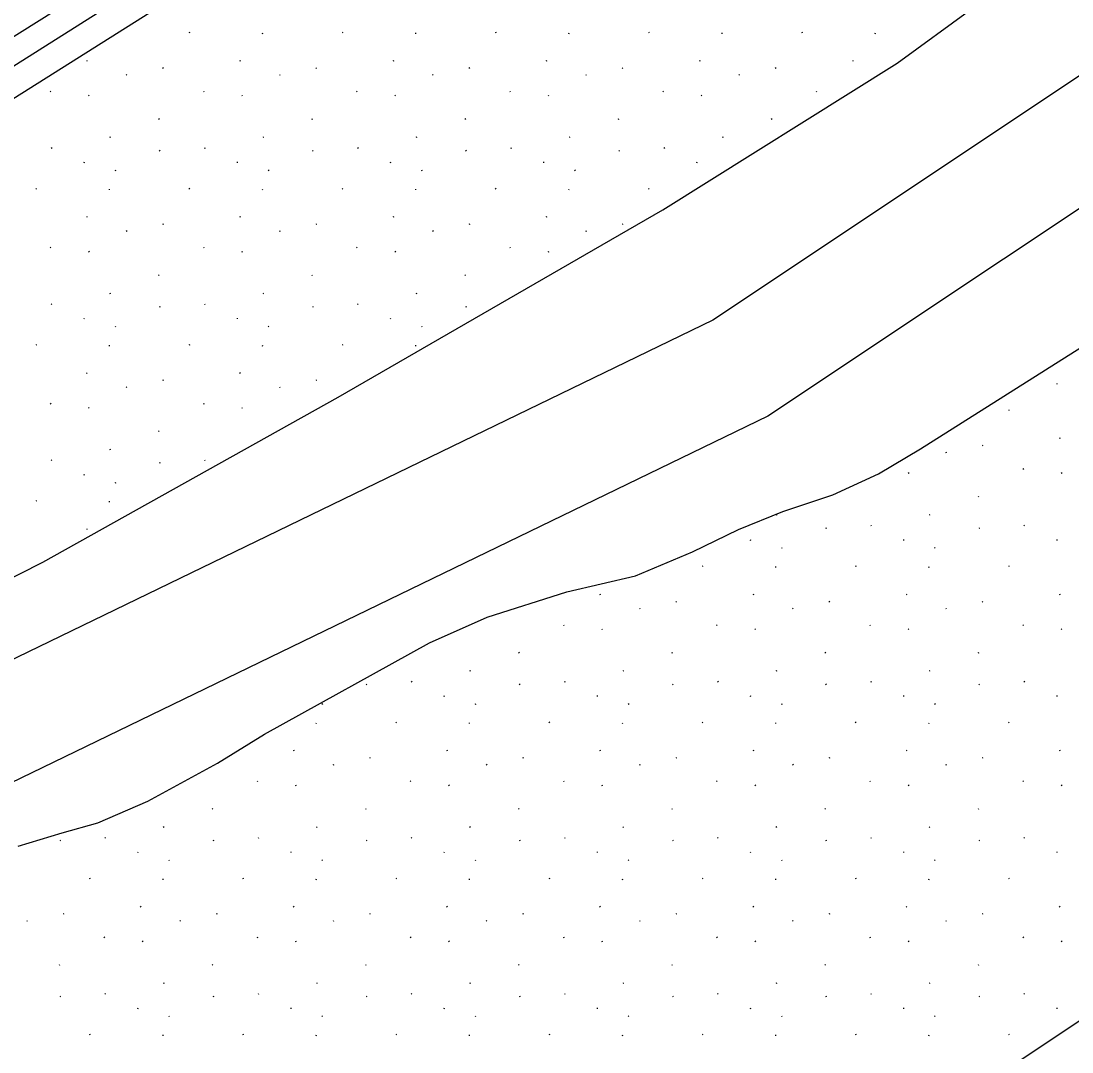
# Model space of a CAD drawing. Extents: x 419396 to 421519, y 4453567 to 4456767.
# Drawn here: x 420841.3 to 420898.5, y 4455019.8 to 4455075.9 of the extents above; entities that cross this region are included whole.
import ezdxf

# ---------------------------------------------------------------- set-up
doc = ezdxf.new("R2010")
doc.units = 0
for name, color, linetype in [('0_DÜZENLEME_1', 7, 'Continuous'), ('0_PLAN_ONAMA_İLAVE_SINIRI', 7, 'Continuous'), ('Level 41', 7, 'Continuous'), ('Level 62', 7, 'Continuous')]:
    doc.layers.add(name, color=color, linetype=linetype)

msp = doc.modelspace()

# ---------------------------------------------------------------- linework, layer by layer
at = {"layer": '0_DÜZENLEME_1'}
for points in [[(420917.002, 4455084.985), (420878.94, 4455059.611), (420832.795, 4455037.265)], [(420920.33, 4455079.992), (420881.926, 4455054.39), (420835.41, 4455031.865)]]:
    msp.add_lwpolyline(points, dxfattribs=at)
at = {"layer": '0_PLAN_ONAMA_İLAVE_SINIRI'}
msp.add_lwpolyline([(420601.252, 4454957.925), (420617.239, 4454960.762), (420629.431, 4454962.926), (420641.153, 4454965.808), (420656.635, 4454970.338), (420670.837, 4454975.076), (420704.347, 4454989.375), (420859.778, 4455086.901)], dxfattribs=at)
at = {"layer": 'Level 41'}
for p, q in [((420850.483, 4455075.259), (420850.436, 4455075.236)), ((420854.448, 4455075.184), (420854.456, 4455075.236)), ((420858.815, 4455075.259), (420858.768, 4455075.236)), ((420862.78, 4455075.184), (420862.788, 4455075.236)), ((420867.147, 4455075.259), (420867.101, 4455075.236)), ((420871.113, 4455075.184), (420871.12, 4455075.236)), ((420875.48, 4455075.259), (420875.433, 4455075.236)), ((420879.445, 4455075.184), (420879.452, 4455075.236)), ((420883.812, 4455075.259), (420883.765, 4455075.236)), ((420887.777, 4455075.184), (420887.785, 4455075.236)), ((420844.914, 4455073.724), (420844.868, 4455073.702)), ((420853.247, 4455073.724), (420853.2, 4455073.702)), ((420861.579, 4455073.724), (420861.532, 4455073.702)), ((420869.911, 4455073.724), (420869.864, 4455073.702)), ((420878.243, 4455073.724), (420878.196, 4455073.702)), ((420886.575, 4455073.724), (420886.529, 4455073.702)), ((420847.03, 4455072.977), (420847.058, 4455072.933)), ((420849.056, 4455073.329), (420849.009, 4455073.307)), ((420855.362, 4455072.977), (420855.39, 4455072.933)), ((420857.388, 4455073.329), (420857.341, 4455073.307)), ((420863.694, 4455072.977), (420863.723, 4455072.933)), ((420865.72, 4455073.329), (420865.673, 4455073.307)), ((420872.027, 4455072.977), (420872.055, 4455072.933)), ((420874.052, 4455073.329), (420874.005, 4455073.307)), ((420880.359, 4455072.977), (420880.387, 4455072.933)), ((420882.384, 4455073.329), (420882.338, 4455073.307)), ((420842.895, 4455072.073), (420842.923, 4455072.03)), ((420844.984, 4455071.853), (420845.013, 4455071.809)), ((420851.228, 4455072.073), (420851.256, 4455072.03)), ((420853.317, 4455071.853), (420853.345, 4455071.809)), ((420859.56, 4455072.073), (420859.588, 4455072.03)), ((420861.649, 4455071.853), (420861.677, 4455071.809)), ((420867.892, 4455072.073), (420867.92, 4455072.03)), ((420869.981, 4455071.853), (420870.009, 4455071.809)), ((420876.224, 4455072.073), (420876.252, 4455072.03)), ((420878.313, 4455071.853), (420878.341, 4455071.809)), ((420884.556, 4455072.073), (420884.584, 4455072.03)), ((420848.792, 4455070.577), (420848.82, 4455070.534)), ((420857.124, 4455070.577), (420857.152, 4455070.534)), ((420865.456, 4455070.577), (420865.484, 4455070.534)), ((420873.788, 4455070.577), (420873.816, 4455070.534)), ((420882.12, 4455070.577), (420882.148, 4455070.534)), ((420846.17, 4455069.564), (420846.124, 4455069.541)), ((420854.503, 4455069.564), (420854.456, 4455069.541)), ((420862.835, 4455069.564), (420862.788, 4455069.541)), ((420871.167, 4455069.564), (420871.12, 4455069.541)), ((420879.499, 4455069.564), (420879.452, 4455069.541)), ((420842.95, 4455068.998), (420842.978, 4455068.954)), ((420848.873, 4455068.835), (420848.827, 4455068.812)), ((420851.282, 4455068.998), (420851.31, 4455068.954)), ((420857.206, 4455068.835), (420857.159, 4455068.812)), ((420859.614, 4455068.998), (420859.642, 4455068.954)), ((420865.538, 4455068.835), (420865.491, 4455068.812)), ((420867.946, 4455068.998), (420867.974, 4455068.954)), ((420873.87, 4455068.835), (420873.823, 4455068.812)), ((420876.279, 4455068.998), (420876.307, 4455068.954)), ((420844.749, 4455068.169), (420844.757, 4455068.22)), ((420846.423, 4455067.783), (420846.451, 4455067.74)), ((420853.082, 4455068.169), (420853.089, 4455068.22)), ((420854.755, 4455067.783), (420854.783, 4455067.74)), ((420861.414, 4455068.169), (420861.421, 4455068.22)), ((420863.087, 4455067.783), (420863.115, 4455067.74)), ((420869.746, 4455068.169), (420869.753, 4455068.22)), ((420871.419, 4455067.783), (420871.447, 4455067.74)), ((420878.078, 4455068.169), (420878.086, 4455068.22)), ((420842.151, 4455066.77), (420842.104, 4455066.747)), ((420846.116, 4455066.696), (420846.124, 4455066.747)), ((420850.483, 4455066.77), (420850.436, 4455066.747)), ((420854.448, 4455066.696), (420854.456, 4455066.747)), ((420858.815, 4455066.77), (420858.768, 4455066.747)), ((420862.78, 4455066.696), (420862.788, 4455066.747)), ((420867.147, 4455066.77), (420867.101, 4455066.747)), ((420871.113, 4455066.696), (420871.12, 4455066.747)), ((420875.48, 4455066.77), (420875.433, 4455066.747)), ((420844.914, 4455065.236), (420844.868, 4455065.213)), ((420849.056, 4455064.841), (420849.009, 4455064.818)), ((420853.247, 4455065.236), (420853.2, 4455065.213)), ((420857.388, 4455064.841), (420857.341, 4455064.818)), ((420861.579, 4455065.236), (420861.532, 4455065.213)), ((420865.72, 4455064.841), (420865.673, 4455064.818)), ((420869.911, 4455065.236), (420869.864, 4455065.213)), ((420874.052, 4455064.841), (420874.005, 4455064.818)), ((420847.03, 4455064.488), (420847.058, 4455064.444)), ((420855.362, 4455064.488), (420855.39, 4455064.444)), ((420863.694, 4455064.488), (420863.723, 4455064.444)), ((420872.027, 4455064.488), (420872.055, 4455064.444)), ((420842.895, 4455063.584), (420842.923, 4455063.541)), ((420844.984, 4455063.364), (420845.013, 4455063.32)), ((420851.228, 4455063.584), (420851.256, 4455063.541)), ((420853.317, 4455063.364), (420853.345, 4455063.32)), ((420859.56, 4455063.584), (420859.588, 4455063.541)), ((420861.649, 4455063.364), (420861.677, 4455063.32)), ((420867.892, 4455063.584), (420867.92, 4455063.541)), ((420869.981, 4455063.364), (420870.009, 4455063.32)), ((420848.792, 4455062.088), (420848.82, 4455062.045)), ((420857.124, 4455062.088), (420857.152, 4455062.045)), ((420865.456, 4455062.088), (420865.484, 4455062.045)), ((420846.17, 4455061.075), (420846.124, 4455061.052)), ((420854.503, 4455061.075), (420854.456, 4455061.052)), ((420862.835, 4455061.075), (420862.788, 4455061.052)), ((420842.95, 4455060.509), (420842.978, 4455060.466)), ((420848.873, 4455060.346), (420848.827, 4455060.323)), ((420851.282, 4455060.509), (420851.31, 4455060.466)), ((420857.206, 4455060.346), (420857.159, 4455060.323)), ((420859.614, 4455060.509), (420859.642, 4455060.466)), ((420865.538, 4455060.346), (420865.491, 4455060.323)), ((420844.749, 4455059.68), (420844.757, 4455059.731)), ((420853.082, 4455059.68), (420853.089, 4455059.731)), ((420861.414, 4455059.68), (420861.421, 4455059.731)), ((420846.423, 4455059.294), (420846.451, 4455059.251)), ((420854.755, 4455059.294), (420854.783, 4455059.251)), ((420863.087, 4455059.294), (420863.115, 4455059.251)), ((420842.151, 4455058.281), (420842.104, 4455058.258)), ((420846.116, 4455058.207), (420846.124, 4455058.258)), ((420850.483, 4455058.281), (420850.436, 4455058.258)), ((420854.448, 4455058.207), (420854.456, 4455058.258)), ((420858.815, 4455058.281), (420858.768, 4455058.258)), ((420862.78, 4455058.207), (420862.788, 4455058.258)), ((420844.914, 4455056.747), (420844.868, 4455056.724)), ((420849.056, 4455056.352), (420849.009, 4455056.329)), ((420853.247, 4455056.747), (420853.2, 4455056.724)), ((420857.388, 4455056.352), (420857.341, 4455056.329)), ((420847.03, 4455055.999), (420847.058, 4455055.955)), ((420855.362, 4455055.999), (420855.39, 4455055.955)), ((420897.662, 4455056.13), (420897.669, 4455056.181)), ((420842.895, 4455055.096), (420842.923, 4455055.052)), ((420851.228, 4455055.096), (420851.256, 4455055.052)), ((420844.984, 4455054.875), (420845.013, 4455054.831)), ((420853.317, 4455054.875), (420853.345, 4455054.831)), ((420895.063, 4455054.731), (420895.017, 4455054.708)), ((420848.792, 4455053.6), (420848.82, 4455053.556)), ((420897.827, 4455053.197), (420897.78, 4455053.174)), ((420846.17, 4455052.586), (420846.124, 4455052.563)), ((420891.61, 4455052.449), (420891.639, 4455052.405)), ((420893.636, 4455052.802), (420893.589, 4455052.779)), ((420842.95, 4455052.02), (420842.978, 4455051.977)), ((420848.873, 4455051.857), (420848.827, 4455051.834)), ((420851.282, 4455052.02), (420851.31, 4455051.977)), ((420844.749, 4455051.191), (420844.757, 4455051.243)), ((420889.565, 4455051.325), (420889.593, 4455051.281)), ((420895.808, 4455051.545), (420895.836, 4455051.502)), ((420897.897, 4455051.325), (420897.925, 4455051.281)), ((420846.423, 4455050.806), (420846.451, 4455050.762)), ((420893.372, 4455050.049), (420893.4, 4455050.006)), ((420842.151, 4455049.792), (420842.104, 4455049.769)), ((420846.116, 4455049.718), (420846.124, 4455049.769)), ((420882.419, 4455049.036), (420882.372, 4455049.013)), ((420890.751, 4455049.036), (420890.704, 4455049.013)), ((420844.914, 4455048.258), (420844.868, 4455048.235)), ((420885.122, 4455048.307), (420885.075, 4455048.284)), ((420887.53, 4455048.47), (420887.558, 4455048.427)), ((420893.454, 4455048.307), (420893.407, 4455048.284)), ((420895.862, 4455048.47), (420895.89, 4455048.427)), ((420880.998, 4455047.641), (420881.005, 4455047.692)), ((420889.33, 4455047.641), (420889.337, 4455047.692)), ((420897.662, 4455047.641), (420897.669, 4455047.692)), ((420882.671, 4455047.255), (420882.699, 4455047.212)), ((420891.003, 4455047.255), (420891.031, 4455047.212)), ((420878.399, 4455046.242), (420878.352, 4455046.219)), ((420882.364, 4455046.168), (420882.372, 4455046.219)), ((420886.731, 4455046.242), (420886.684, 4455046.219)), ((420890.696, 4455046.168), (420890.704, 4455046.219)), ((420895.063, 4455046.242), (420895.017, 4455046.219)), ((420872.83, 4455044.708), (420872.784, 4455044.685)), ((420876.972, 4455044.313), (420876.925, 4455044.29)), ((420881.163, 4455044.708), (420881.116, 4455044.685)), ((420885.304, 4455044.313), (420885.257, 4455044.29)), ((420889.495, 4455044.708), (420889.448, 4455044.685)), ((420893.636, 4455044.313), (420893.589, 4455044.29)), ((420897.827, 4455044.708), (420897.78, 4455044.685)), ((420874.946, 4455043.96), (420874.974, 4455043.916)), ((420883.278, 4455043.96), (420883.306, 4455043.916)), ((420891.61, 4455043.96), (420891.639, 4455043.916)), ((420870.811, 4455043.057), (420870.839, 4455043.013)), ((420872.9, 4455042.836), (420872.929, 4455042.792)), ((420879.144, 4455043.057), (420879.172, 4455043.013)), ((420881.233, 4455042.836), (420881.261, 4455042.792)), ((420887.476, 4455043.057), (420887.504, 4455043.013)), ((420889.565, 4455042.836), (420889.593, 4455042.792)), ((420895.808, 4455043.057), (420895.836, 4455043.013)), ((420897.897, 4455042.836), (420897.925, 4455042.792)), ((420868.375, 4455041.561), (420868.403, 4455041.517)), ((420876.708, 4455041.561), (420876.736, 4455041.517)), ((420885.04, 4455041.561), (420885.068, 4455041.517)), ((420893.372, 4455041.561), (420893.4, 4455041.517)), ((420865.754, 4455040.547), (420865.707, 4455040.524)), ((420874.086, 4455040.547), (420874.04, 4455040.524)), ((420882.419, 4455040.547), (420882.372, 4455040.524)), ((420890.751, 4455040.547), (420890.704, 4455040.524)), ((420860.125, 4455039.818), (420860.078, 4455039.795)), ((420862.534, 4455039.981), (420862.562, 4455039.938)), ((420868.457, 4455039.818), (420868.41, 4455039.795)), ((420870.866, 4455039.981), (420870.894, 4455039.938)), ((420876.789, 4455039.818), (420876.743, 4455039.795)), ((420879.198, 4455039.981), (420879.226, 4455039.938)), ((420885.122, 4455039.818), (420885.075, 4455039.795)), ((420887.53, 4455039.981), (420887.558, 4455039.938)), ((420893.454, 4455039.818), (420893.407, 4455039.795)), ((420895.862, 4455039.981), (420895.89, 4455039.938)), ((420864.333, 4455039.152), (420864.341, 4455039.204)), ((420872.665, 4455039.152), (420872.673, 4455039.204)), ((420880.998, 4455039.152), (420881.005, 4455039.204)), ((420889.33, 4455039.152), (420889.337, 4455039.204)), ((420897.662, 4455039.152), (420897.669, 4455039.204)), ((420857.674, 4455038.767), (420857.702, 4455038.723)), ((420866.007, 4455038.767), (420866.035, 4455038.723)), ((420874.339, 4455038.767), (420874.367, 4455038.723)), ((420882.671, 4455038.767), (420882.699, 4455038.723)), ((420891.003, 4455038.767), (420891.031, 4455038.723)), ((420857.368, 4455037.679), (420857.375, 4455037.73)), ((420861.735, 4455037.753), (420861.688, 4455037.73)), ((420865.7, 4455037.679), (420865.707, 4455037.73)), ((420870.067, 4455037.753), (420870.02, 4455037.73)), ((420874.032, 4455037.679), (420874.04, 4455037.73)), ((420878.399, 4455037.753), (420878.352, 4455037.73)), ((420882.364, 4455037.679), (420882.372, 4455037.73)), ((420886.731, 4455037.753), (420886.684, 4455037.73)), ((420890.696, 4455037.679), (420890.704, 4455037.73)), ((420895.063, 4455037.753), (420895.017, 4455037.73)), ((420856.166, 4455036.219), (420856.119, 4455036.196)), ((420860.307, 4455035.824), (420860.26, 4455035.801)), ((420864.498, 4455036.219), (420864.451, 4455036.196)), ((420868.639, 4455035.824), (420868.593, 4455035.801)), ((420872.83, 4455036.219), (420872.784, 4455036.196)), ((420876.972, 4455035.824), (420876.925, 4455035.801)), ((420881.163, 4455036.219), (420881.116, 4455036.196)), ((420885.304, 4455035.824), (420885.257, 4455035.801)), ((420889.495, 4455036.219), (420889.448, 4455036.196)), ((420893.636, 4455035.824), (420893.589, 4455035.801)), ((420897.827, 4455036.219), (420897.78, 4455036.196)), ((420858.282, 4455035.471), (420858.31, 4455035.427)), ((420866.614, 4455035.471), (420866.642, 4455035.427)), ((420874.946, 4455035.471), (420874.974, 4455035.427)), ((420883.278, 4455035.471), (420883.306, 4455035.427)), ((420891.61, 4455035.471), (420891.639, 4455035.427)), ((420854.147, 4455034.568), (420854.175, 4455034.524)), ((420862.479, 4455034.568), (420862.507, 4455034.524)), ((420870.811, 4455034.568), (420870.839, 4455034.524)), ((420879.144, 4455034.568), (420879.172, 4455034.524)), ((420887.476, 4455034.568), (420887.504, 4455034.524)), ((420895.808, 4455034.568), (420895.836, 4455034.524)), ((420856.236, 4455034.347), (420856.264, 4455034.304)), ((420864.568, 4455034.347), (420864.596, 4455034.304)), ((420872.9, 4455034.347), (420872.929, 4455034.304)), ((420881.233, 4455034.347), (420881.261, 4455034.304)), ((420889.565, 4455034.347), (420889.593, 4455034.304)), ((420897.897, 4455034.347), (420897.925, 4455034.304)), ((420851.711, 4455033.072), (420851.739, 4455033.028)), ((420860.043, 4455033.072), (420860.071, 4455033.028)), ((420868.375, 4455033.072), (420868.403, 4455033.028)), ((420876.708, 4455033.072), (420876.736, 4455033.028)), ((420885.04, 4455033.072), (420885.068, 4455033.028)), ((420893.372, 4455033.072), (420893.4, 4455033.028)), ((420849.09, 4455032.058), (420849.043, 4455032.035)), ((420857.422, 4455032.058), (420857.375, 4455032.035)), ((420865.754, 4455032.058), (420865.707, 4455032.035)), ((420874.086, 4455032.058), (420874.04, 4455032.035)), ((420882.419, 4455032.058), (420882.372, 4455032.035)), ((420890.751, 4455032.058), (420890.704, 4455032.035)), ((420843.461, 4455031.329), (420843.414, 4455031.306)), ((420845.869, 4455031.493), (420845.897, 4455031.449)), ((420851.793, 4455031.329), (420851.746, 4455031.306)), ((420854.201, 4455031.493), (420854.229, 4455031.449)), ((420860.125, 4455031.329), (420860.078, 4455031.306)), ((420862.534, 4455031.493), (420862.562, 4455031.449)), ((420868.457, 4455031.329), (420868.41, 4455031.306)), ((420870.866, 4455031.493), (420870.894, 4455031.449)), ((420876.789, 4455031.329), (420876.743, 4455031.306)), ((420879.198, 4455031.493), (420879.226, 4455031.449)), ((420885.122, 4455031.329), (420885.075, 4455031.306)), ((420887.53, 4455031.493), (420887.558, 4455031.449)), ((420893.454, 4455031.329), (420893.407, 4455031.306)), ((420895.862, 4455031.493), (420895.89, 4455031.449)), ((420847.669, 4455030.664), (420847.676, 4455030.715)), ((420856.001, 4455030.664), (420856.008, 4455030.715)), ((420864.333, 4455030.664), (420864.341, 4455030.715)), ((420872.665, 4455030.664), (420872.673, 4455030.715)), ((420880.998, 4455030.664), (420881.005, 4455030.715)), ((420889.33, 4455030.664), (420889.337, 4455030.715)), ((420897.662, 4455030.664), (420897.669, 4455030.715)), ((420849.342, 4455030.278), (420849.37, 4455030.234)), ((420857.674, 4455030.278), (420857.702, 4455030.234)), ((420866.007, 4455030.278), (420866.035, 4455030.234)), ((420874.339, 4455030.278), (420874.367, 4455030.234)), ((420882.671, 4455030.278), (420882.699, 4455030.234)), ((420891.003, 4455030.278), (420891.031, 4455030.234)), ((420845.07, 4455029.264), (420845.023, 4455029.241)), ((420849.035, 4455029.19), (420849.043, 4455029.241)), ((420853.402, 4455029.264), (420853.356, 4455029.241)), ((420857.368, 4455029.19), (420857.375, 4455029.241)), ((420861.735, 4455029.264), (420861.688, 4455029.241)), ((420865.7, 4455029.19), (420865.707, 4455029.241)), ((420870.067, 4455029.264), (420870.02, 4455029.241)), ((420874.032, 4455029.19), (420874.04, 4455029.241)), ((420878.399, 4455029.264), (420878.352, 4455029.241)), ((420882.364, 4455029.19), (420882.372, 4455029.241)), ((420886.731, 4455029.264), (420886.684, 4455029.241)), ((420890.696, 4455029.19), (420890.704, 4455029.241)), ((420895.063, 4455029.264), (420895.017, 4455029.241)), ((420847.834, 4455027.73), (420847.787, 4455027.707)), ((420856.166, 4455027.73), (420856.119, 4455027.707)), ((420864.498, 4455027.73), (420864.451, 4455027.707)), ((420872.83, 4455027.73), (420872.784, 4455027.707)), ((420881.163, 4455027.73), (420881.116, 4455027.707)), ((420889.495, 4455027.73), (420889.448, 4455027.707)), ((420897.827, 4455027.73), (420897.78, 4455027.707)), ((420843.643, 4455027.335), (420843.596, 4455027.312)), ((420851.975, 4455027.335), (420851.928, 4455027.312)), ((420860.307, 4455027.335), (420860.26, 4455027.312)), ((420868.639, 4455027.335), (420868.593, 4455027.312)), ((420876.972, 4455027.335), (420876.925, 4455027.312)), ((420885.304, 4455027.335), (420885.257, 4455027.312)), ((420893.636, 4455027.335), (420893.589, 4455027.312)), ((420841.617, 4455026.982), (420841.645, 4455026.939)), ((420849.949, 4455026.982), (420849.978, 4455026.939)), ((420858.282, 4455026.982), (420858.31, 4455026.939)), ((420866.614, 4455026.982), (420866.642, 4455026.939)), ((420874.946, 4455026.982), (420874.974, 4455026.939)), ((420883.278, 4455026.982), (420883.306, 4455026.939)), ((420891.61, 4455026.982), (420891.639, 4455026.939)), ((420845.815, 4455026.079), (420845.843, 4455026.035)), ((420854.147, 4455026.079), (420854.175, 4455026.035)), ((420862.479, 4455026.079), (420862.507, 4455026.035)), ((420870.811, 4455026.079), (420870.839, 4455026.035)), ((420879.144, 4455026.079), (420879.172, 4455026.035)), ((420887.476, 4455026.079), (420887.504, 4455026.035)), ((420895.808, 4455026.079), (420895.836, 4455026.035)), ((420847.904, 4455025.859), (420847.932, 4455025.815)), ((420856.236, 4455025.859), (420856.264, 4455025.815)), ((420864.568, 4455025.859), (420864.596, 4455025.815)), ((420872.9, 4455025.859), (420872.929, 4455025.815)), ((420881.233, 4455025.859), (420881.261, 4455025.815)), ((420889.565, 4455025.859), (420889.593, 4455025.815)), ((420897.897, 4455025.859), (420897.925, 4455025.815)), ((420843.379, 4455024.583), (420843.407, 4455024.539)), ((420851.711, 4455024.583), (420851.739, 4455024.539)), ((420860.043, 4455024.583), (420860.071, 4455024.539)), ((420868.375, 4455024.583), (420868.403, 4455024.539)), ((420876.708, 4455024.583), (420876.736, 4455024.539)), ((420885.04, 4455024.583), (420885.068, 4455024.539)), ((420893.372, 4455024.583), (420893.4, 4455024.539)), ((420849.09, 4455023.57), (420849.043, 4455023.547)), ((420857.422, 4455023.57), (420857.375, 4455023.547)), ((420865.754, 4455023.57), (420865.707, 4455023.547)), ((420874.086, 4455023.57), (420874.04, 4455023.547)), ((420882.419, 4455023.57), (420882.372, 4455023.547)), ((420890.751, 4455023.57), (420890.704, 4455023.547)), ((420843.461, 4455022.841), (420843.414, 4455022.818)), ((420845.869, 4455023.004), (420845.897, 4455022.96)), ((420851.793, 4455022.841), (420851.746, 4455022.818)), ((420854.201, 4455023.004), (420854.229, 4455022.96)), ((420860.125, 4455022.841), (420860.078, 4455022.818)), ((420862.534, 4455023.004), (420862.562, 4455022.96)), ((420868.457, 4455022.841), (420868.41, 4455022.818)), ((420870.866, 4455023.004), (420870.894, 4455022.96)), ((420876.789, 4455022.841), (420876.743, 4455022.818)), ((420879.198, 4455023.004), (420879.226, 4455022.96)), ((420885.122, 4455022.841), (420885.075, 4455022.818)), ((420887.53, 4455023.004), (420887.558, 4455022.96)), ((420893.454, 4455022.841), (420893.407, 4455022.818)), ((420895.862, 4455023.004), (420895.89, 4455022.96)), ((420847.669, 4455022.175), (420847.676, 4455022.226)), ((420856.001, 4455022.175), (420856.008, 4455022.226)), ((420864.333, 4455022.175), (420864.341, 4455022.226)), ((420872.665, 4455022.175), (420872.673, 4455022.226)), ((420880.998, 4455022.175), (420881.005, 4455022.226)), ((420889.33, 4455022.175), (420889.337, 4455022.226)), ((420897.662, 4455022.175), (420897.669, 4455022.226)), ((420849.342, 4455021.789), (420849.37, 4455021.745)), ((420857.674, 4455021.789), (420857.702, 4455021.745)), ((420866.007, 4455021.789), (420866.035, 4455021.745)), ((420874.339, 4455021.789), (420874.367, 4455021.745)), ((420882.671, 4455021.789), (420882.699, 4455021.745)), ((420891.003, 4455021.789), (420891.031, 4455021.745)), ((420845.07, 4455020.776), (420845.023, 4455020.753)), ((420849.035, 4455020.701), (420849.043, 4455020.753)), ((420853.402, 4455020.776), (420853.356, 4455020.753)), ((420857.368, 4455020.701), (420857.375, 4455020.753)), ((420861.735, 4455020.776), (420861.688, 4455020.753)), ((420865.7, 4455020.701), (420865.707, 4455020.753)), ((420870.067, 4455020.776), (420870.02, 4455020.753)), ((420874.032, 4455020.701), (420874.04, 4455020.753)), ((420878.399, 4455020.776), (420878.352, 4455020.753)), ((420882.364, 4455020.701), (420882.372, 4455020.753)), ((420886.731, 4455020.776), (420886.684, 4455020.753)), ((420890.696, 4455020.701), (420890.704, 4455020.753)), ((420895.063, 4455020.776), (420895.017, 4455020.753))]:
    msp.add_line(p, q, dxfattribs=at)
at = {"layer": 'Level 62'}
for p, q in [((420897.099, 4455108.918), (420721.665, 4454998.133)), ((420897.899, 4455107.65), (420722.466, 4454996.864)), ((420944.215, 4455051.592), (420782.747, 4454944.442))]:
    msp.add_line(p, q, dxfattribs=at)
for points in [[(420803.298, 4455020.407), (420808.043, 4455023.293), (420811.67, 4455025.834), (420818.636, 4455032.345), (420825.56, 4455037.635), (420828.817, 4455039.526), (420842.5, 4455046.46), (420858.56, 4455055.434), (420876.217, 4455065.621), (420888.972, 4455073.585), (420893.044, 4455076.557)], [(420841.149, 4455031.011), (420843.554, 4455031.748), (420845.488, 4455032.283), (420848.202, 4455033.463), (420851.987, 4455035.536), (420854.551, 4455037.107), (420863.521, 4455042.075), (420866.66, 4455043.462), (420871.007, 4455044.838), (420874.739, 4455045.722), (420877.84, 4455047.021), (420880.345, 4455048.233), (420882.754, 4455049.212), (420885.461, 4455050.12), (420887.944, 4455051.259), (420890.234, 4455052.626), (420899.311, 4455058.341), (420907.908, 4455063.748), (420920.197, 4455070.451), (420924.238, 4455072.881), (420928.05, 4455075.535)]]:
    msp.add_lwpolyline(points, dxfattribs=at)

doc.saveas('drawing.dxf')
